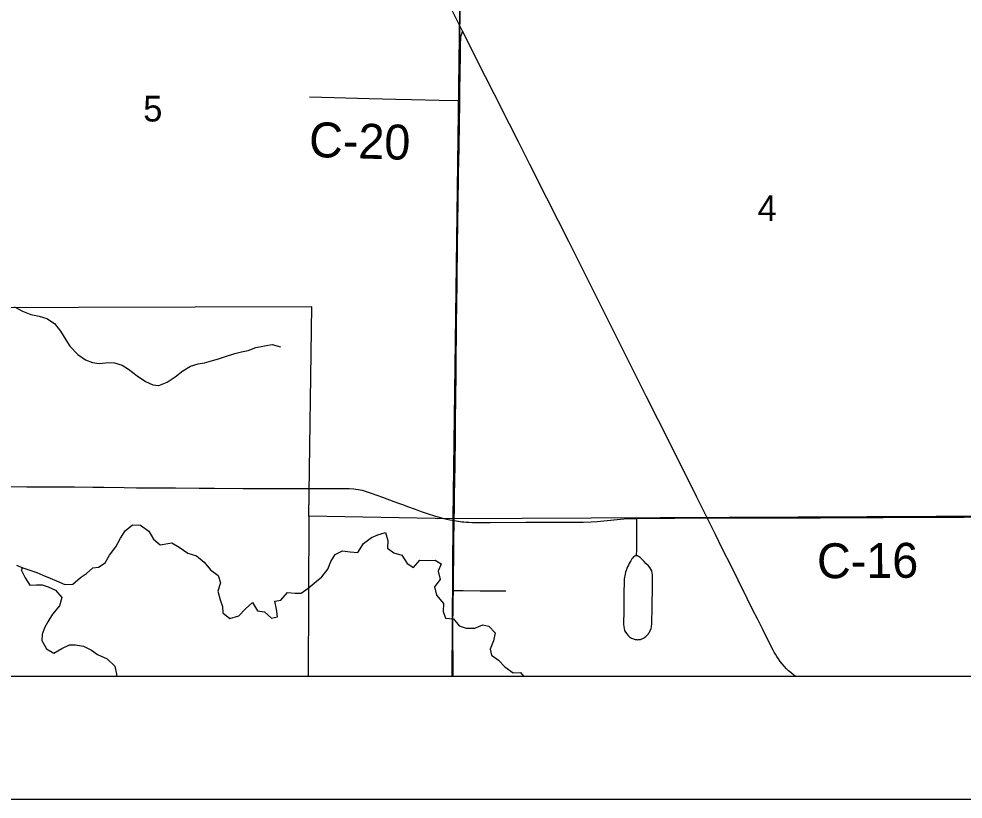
# Model space of a CAD drawing. Extents: x 0 to 34, y 0 to 22.
# Drawn here: x 4.357 to 5.125, y 14 to 14.635 of the extents above; entities that cross this region are included whole.
import ezdxf

# ---------------------------------------------------------------- set-up
doc = ezdxf.new("R2010")
doc.units = 0
for name, color, linetype in [('GM_X_Corporation', 7, 'Continuous'), ('GM_X_County_Road', 7, 'Continuous'), ('GM_X_County_Road_Text', 7, 'Continuous'), ('GM_X_Minor_River', 7, 'Continuous'), ('GM_X_Section_Text', 7, 'Continuous'), ('GM_X_State_Route', 7, 'Continuous'), ('GM_X_Township_Road', 7, 'Continuous'), ('SH_Data', 7, 'Continuous')]:
    doc.layers.add(name, color=color, linetype=linetype)

msp = doc.modelspace()

# ---------------------------------------------------------------- linework, layer by layer
at = {"layer": 'GM_X_Corporation'}
for points in [[(2.1, 20.71973), (2.1, 14.1), (8.9, 14.1), (8.9, 20.77204)], [(3.69807, 14.1), (6.729, 14.1)]]:
    msp.add_lwpolyline(points, dxfattribs=at)
for points in [[(4.22002, 14.74366), (4.71681, 14.74463), (4.71006, 14.22819), (4.59279, 14.23021), (4.59522, 14.40053), (4.21532, 14.39943)], [(4.71681, 14.74463), (4.72231, 14.74459), (5.21872, 14.74348), (5.2152, 14.23041), (4.71006, 14.22819)], [(4.59224, 14.1), (4.70937, 14.1), (4.71006, 14.22819), (4.59279, 14.23021)], [(4.70937, 14.1), (5.21396, 14.1), (5.2152, 14.23041), (4.71006, 14.22819)]]:
    msp.add_lwpolyline(points, close=True, dxfattribs=at)
at = {"layer": 'GM_X_County_Road'}
for points in [[(4.59309, 14.57153), (4.61342, 14.57095), (4.64179, 14.5702), (4.66337, 14.56967), (4.6761, 14.56939), (4.69877, 14.56879), (4.7155, 14.56841)], [(4.34537, 14.25449), (4.36338, 14.25423), (4.3846, 14.25413), (4.40205, 14.25398), (4.41684, 14.25386), (4.42586, 14.25372), (4.44232, 14.25348), (4.45248, 14.25337), (4.4605, 14.2533), (4.47314, 14.2533), (4.48413, 14.25319), (4.50353, 14.25297), (4.51594, 14.2529), (4.53932, 14.2528), (4.56273, 14.25281), (4.59141, 14.25274), (4.6029, 14.25274), (4.61689, 14.25281), (4.62219, 14.2527), (4.62556, 14.25264), (4.62917, 14.25245), (4.63094, 14.25224), (4.63269, 14.25202), (4.63438, 14.25168), (4.63603, 14.25131), (4.63858, 14.25061), (4.64334, 14.24906), (4.65265, 14.24557), (4.66178, 14.2422), (4.66557, 14.24087), (4.66875, 14.23973), (4.67369, 14.23791), (4.67836, 14.23622), (4.68124, 14.23507), (4.68416, 14.23403), (4.68888, 14.23249), (4.69565, 14.23024), (4.69861, 14.22935), (4.70249, 14.22831), (4.70733, 14.22728), (4.71098, 14.22662)], [(4.71098, 14.22662), (4.7125, 14.22634), (4.71437, 14.22607), (4.7158, 14.22589), (4.71703, 14.22574), (4.71883, 14.22556), (4.72063, 14.22541), (4.72275, 14.2253), (4.7258, 14.22515), (4.73094, 14.22508), (4.74008, 14.22516), (4.76928, 14.22532), (4.78824, 14.22547), (4.80036, 14.22546), (4.81589, 14.22547), (4.82239, 14.22563), (4.82733, 14.22598), (4.84619, 14.22793), (4.85179, 14.22829), (4.8594, 14.22847)], [(4.8594, 14.22847), (4.86393, 14.22857), (4.87915, 14.22861), (4.89031, 14.22875), (4.91054, 14.2288), (4.91492, 14.22881), (4.91668, 14.22883)], [(4.91668, 14.22883), (4.93468, 14.22885), (4.95085, 14.22887), (4.97081, 14.22877), (4.99621, 14.22888), (5.00895, 14.22902), (5.03325, 14.2291), (5.05993, 14.22919), (5.09194, 14.22949), (5.12582, 14.22951), (5.14385, 14.22961), (5.16032, 14.22959), (5.17958, 14.22967), (5.19419, 14.22974), (5.21476, 14.22979)]]:
    msp.add_lwpolyline(points, dxfattribs=at)
at = {"layer": 'GM_X_Minor_River'}
for points in [[(4.35317, 14.40064), (4.35978, 14.39718), (4.3664, 14.39447), (4.37322, 14.3931), (4.37966, 14.39115), (4.3857, 14.38712), (4.39078, 14.38082), (4.3949, 14.37377), (4.39827, 14.36863), (4.40468, 14.36175), (4.41109, 14.35734), (4.41658, 14.35521), (4.42208, 14.3546), (4.42967, 14.3553), (4.4346, 14.35488), (4.44085, 14.35313), (4.44595, 14.34987), (4.45312, 14.3445), (4.45991, 14.3399), (4.46577, 14.33701), (4.47052, 14.33659), (4.47737, 14.3392), (4.48385, 14.3437), (4.49015, 14.34858), (4.49644, 14.35233), (4.50252, 14.35418), (4.50784, 14.3549), (4.51526, 14.35731), (4.52001, 14.3586), (4.52495, 14.36008), (4.53256, 14.36249), (4.53788, 14.36397), (4.54339, 14.36506), (4.54948, 14.36748), (4.55671, 14.36895), (4.56297, 14.37004), (4.5696, 14.3679)], [(4.35483, 14.19046), (4.35993, 14.18815), (4.36486, 14.18659), (4.37129, 14.18446), (4.37621, 14.18233), (4.38226, 14.17982), (4.38737, 14.17751), (4.39418, 14.17461), (4.40063, 14.17494), (4.40693, 14.1804), (4.4117, 14.18358), (4.41685, 14.1881), (4.4216, 14.18882), (4.42713, 14.19219), (4.4304, 14.19843), (4.43557, 14.20522), (4.43942, 14.21221), (4.44326, 14.21825), (4.44918, 14.22332), (4.45563, 14.2229), (4.46242, 14.21791), (4.46636, 14.21162), (4.47183, 14.20684), (4.48133, 14.20866), (4.48718, 14.20502), (4.49436, 14.20022), (4.50117, 14.19808), (4.50758, 14.19291), (4.51266, 14.18662), (4.51888, 14.18183), (4.52074, 14.17593), (4.5186, 14.16931), (4.52063, 14.16228), (4.52249, 14.15676), (4.52283, 14.15145), (4.5283, 14.14686), (4.53571, 14.14908), (4.54126, 14.15491), (4.5468, 14.15999), (4.55092, 14.15313), (4.55661, 14.15233), (4.56226, 14.14736), (4.56721, 14.14846), (4.56649, 14.15454), (4.56502, 14.16099), (4.56977, 14.16191), (4.57532, 14.16812), (4.58158, 14.16751)], [(4.58158, 14.16751), (4.58632, 14.16766), (4.59223, 14.17179), (4.59853, 14.17705), (4.60331, 14.18081), (4.6081, 14.18722), (4.61061, 14.19327), (4.61407, 14.19894), (4.61997, 14.20193), (4.62642, 14.20131), (4.63248, 14.2007), (4.63728, 14.20787), (4.64377, 14.21275), (4.64872, 14.21499), (4.65499, 14.21703), (4.65703, 14.21056), (4.65679, 14.20412), (4.66189, 14.20047), (4.66833, 14.19853), (4.67264, 14.19186), (4.67774, 14.1886), (4.68291, 14.19444), (4.68935, 14.1942), (4.69543, 14.19434), (4.70034, 14.19146), (4.69783, 14.1856), (4.69948, 14.17876), (4.69489, 14.17272), (4.69654, 14.16607), (4.70218, 14.1592), (4.70195, 14.15275), (4.7038, 14.14724), (4.71025, 14.14681), (4.71495, 14.14109), (4.72063, 14.13915), (4.72784, 14.13909), (4.73431, 14.14189), (4.73923, 14.14071), (4.74413, 14.13537), (4.74294, 14.12874), (4.74023, 14.12212), (4.74133, 14.11718), (4.74699, 14.11296), (4.75208, 14.10761), (4.75887, 14.10282), (4.76494, 14.10297), (4.76733, 14.1)], [(4.35962, 14.18829), (4.35878, 14.18645), (4.36196, 14.18017), (4.36571, 14.17407), (4.37103, 14.17441), (4.37577, 14.17437), (4.38069, 14.17263), (4.38655, 14.16993), (4.39163, 14.16401), (4.38987, 14.15738), (4.38413, 14.1506), (4.38048, 14.14437), (4.3776, 14.13946), (4.37585, 14.13397), (4.37543, 14.12904), (4.37918, 14.12218), (4.38522, 14.11872), (4.3917, 14.12266), (4.39798, 14.12546), (4.40273, 14.12542), (4.40936, 14.12442), (4.41579, 14.12115), (4.42088, 14.1177), (4.42863, 14.11403), (4.43485, 14.1083), (4.43613, 14.10165), (4.43623, 14.1)]]:
    msp.add_lwpolyline(points, dxfattribs=at)
at = {"layer": 'GM_X_State_Route'}
for points in [[(4.91668, 14.22883), (4.91344, 14.23537), (4.90827, 14.2458), (4.90169, 14.2589), (4.89529, 14.27174), (4.89111, 14.28013), (4.87687, 14.30852), (4.86713, 14.32793), (4.85679, 14.34847), (4.83688, 14.38822), (4.82993, 14.40208), (4.81316, 14.43573), (4.80409, 14.4537), (4.79566, 14.47041), (4.78629, 14.48901), (4.77248, 14.5165), (4.76319, 14.53479), (4.756, 14.54926), (4.74339, 14.57388), (4.72942, 14.60165), (4.72148, 14.61747), (4.71777, 14.6248), (4.70926, 14.6416)], [(4.98842, 14.1), (4.98717, 14.10089), (4.98492, 14.10263), (4.98289, 14.10442), (4.98121, 14.10606), (4.97929, 14.10809), (4.97761, 14.11001), (4.976, 14.11211), (4.97461, 14.11418), (4.97345, 14.11597), (4.97222, 14.11793), (4.97119, 14.11967), (4.97033, 14.12128), (4.96635, 14.12916), (4.96188, 14.13801), (4.95758, 14.14663), (4.95424, 14.1533), (4.94925, 14.16332), (4.94187, 14.17816), (4.93639, 14.18918), (4.92931, 14.20345), (4.9234, 14.21534), (4.92047, 14.22119), (4.91668, 14.22883)]]:
    msp.add_lwpolyline(points, dxfattribs=at)
at = {"layer": 'GM_X_Township_Road'}
for points in [[(4.7155, 14.56841), (4.71551, 14.56978), (4.71554, 14.57164), (4.71556, 14.57381), (4.71587, 14.59308), (4.7159, 14.59556), (4.71596, 14.60084), (4.716, 14.6055), (4.71604, 14.60892), (4.7161, 14.61326), (4.71618, 14.61574), (4.7163, 14.61791), (4.7164, 14.62003), (4.7166, 14.62126), (4.71683, 14.62228), (4.71735, 14.62366), (4.71777, 14.6248)], [(4.71098, 14.22662), (4.711, 14.22795), (4.71104, 14.23602), (4.71125, 14.2497), (4.71136, 14.25623), (4.71175, 14.27425), (4.71189, 14.29166), (4.71206, 14.3075), (4.71229, 14.32708), (4.71247, 14.34542), (4.71265, 14.36189), (4.71271, 14.37588), (4.7128, 14.38613), (4.71325, 14.42001), (4.71346, 14.43306), (4.71353, 14.43959), (4.71362, 14.44704), (4.71398, 14.47221), (4.71409, 14.48247), (4.71449, 14.50888), (4.71484, 14.53001), (4.71526, 14.5499), (4.71547, 14.56606), (4.7155, 14.56841)], [(4.71033, 14.16981), (4.71042, 14.17551), (4.71042, 14.18169), (4.71049, 14.18788), (4.71054, 14.1913), (4.71055, 14.19254), (4.71059, 14.19907), (4.71076, 14.2087), (4.71098, 14.22662)], [(4.85918, 14.1981), (4.85943, 14.20331), (4.85955, 14.20642), (4.85954, 14.21073), (4.85949, 14.2171), (4.85942, 14.22647), (4.8594, 14.22847)], [(4.85918, 14.1981), (4.85875, 14.19805), (4.85835, 14.19799), (4.85799, 14.19787), (4.85765, 14.19771), (4.85727, 14.19748), (4.85685, 14.19715), (4.85629, 14.19647), (4.85554, 14.19545), (4.85457, 14.19396), (4.85397, 14.19301), (4.85332, 14.19182), (4.85261, 14.19049), (4.85194, 14.18904), (4.85135, 14.18773), (4.85082, 14.18615), (4.85039, 14.18477), (4.84998, 14.18316), (4.84971, 14.18181), (4.84951, 14.1805), (4.84932, 14.1791), (4.84922, 14.17774), (4.84906, 14.16708), (4.84893, 14.15881), (4.84879, 14.15089), (4.84868, 14.14508), (4.84867, 14.142), (4.84882, 14.14048), (4.84909, 14.13896), (4.84957, 14.13732), (4.85036, 14.13579), (4.85123, 14.13453), (4.85214, 14.1335), (4.8536, 14.13209), (4.85432, 14.13158), (4.8552, 14.13107), (4.85596, 14.1307), (4.85667, 14.13038), (4.85732, 14.13017), (4.85806, 14.12996), (4.85876, 14.12984), (4.85946, 14.12976), (4.86018, 14.12973), (4.86096, 14.12977), (4.86167, 14.12982), (4.86253, 14.12998), (4.86347, 14.13032), (4.86437, 14.13075), (4.86533, 14.13132), (4.86612, 14.13182), (4.86678, 14.13234), (4.86741, 14.13292), (4.86798, 14.13347), (4.86851, 14.13405), (4.86891, 14.13457), (4.86934, 14.1352), (4.86973, 14.13583), (4.87015, 14.13653), (4.87046, 14.13728), (4.8708, 14.13813), (4.87104, 14.13893), (4.8713, 14.13986), (4.87147, 14.14088), (4.87164, 14.14208), (4.87172, 14.14329), (4.87201, 14.15555), (4.87216, 14.17432), (4.87223, 14.18239), (4.87204, 14.18424), (4.87165, 14.18574), (4.87099, 14.18714), (4.87012, 14.18842), (4.86887, 14.1898), (4.86693, 14.19176), (4.86541, 14.19331), (4.86414, 14.19467), (4.86212, 14.19662), (4.86153, 14.19711), (4.86107, 14.19748), (4.86059, 14.19774), (4.8602, 14.19791), (4.85971, 14.19804), (4.85918, 14.1981)], [(4.70993, 14.14086), (4.70995, 14.145), (4.71002, 14.15276), (4.71021, 14.16175), (4.71033, 14.16981)], [(4.71033, 14.16981), (4.71812, 14.16973), (4.73192, 14.1696), (4.74186, 14.16954), (4.7529, 14.16947)], [(4.71012, 14.1), (4.71013, 14.10276), (4.71003, 14.11145), (4.70997, 14.11704), (4.70993, 14.1245), (4.7099, 14.1304), (4.70992, 14.13568), (4.70993, 14.14086)]]:
    msp.add_lwpolyline(points, dxfattribs=at)
at = {"layer": 'SH_Data'}
for p, q in [((2.1, 14.1), (8.9, 14.1)), ((2, 14), (9, 14))]:
    msp.add_line(p, q, dxfattribs=at)

# ---------------------------------------------------------------- texts
at = {"layer": 'GM_X_County_Road_Text'}
for s, rotation, p in [('C-20', 358.27438, (4.59254, 14.5226)), ('C-16', 0.34851, (5.00615, 14.17966))]:
    msp.add_text(s, height=0.028409, rotation=rotation, dxfattribs=at).set_placement(p)
at = {"layer": 'GM_X_Section_Text'}
for s, p in [('5', (4.45798, 14.55139)), ('4', (4.95777, 14.47045))]:
    msp.add_text(s, height=0.02093, rotation=0.00001, dxfattribs=at).set_placement(p)

doc.saveas('drawing.dxf')
